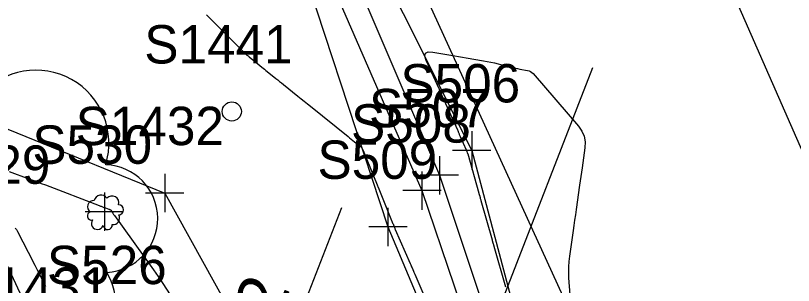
# Model space of a CAD drawing. Extents: x 816928 to 825690, y 436959 to 448212.
# Drawn here: x 818845.4 to 818926.6, y 444809.3 to 444837.4 of the extents above; entities that cross this region are included whole.
import ezdxf

# ---------------------------------------------------------------- set-up
doc = ezdxf.new("R2010")
doc.units = 0
for name, color, linetype in [('SURVEY - CONTOURS - Intermediate with optional Text', 7, 'Continuous'), ('SURVEY - DTM - Breaklines', 7, 'Continuous'), ('SURVEY - DTM - Breaklines - Points - Locators', 7, 'Continuous'), ('SURVEY - DTM - Breaklines - Points - Numbers', 7, 'Continuous'), ('SURVEY - DTM - Spot Points - Locators', 7, 'Continuous'), ('SURVEY - DTM - Spot Points - Point Numbers', 7, 'Continuous'), ('SURVEY - NON-TRANSPORTATION - Features', 7, 'Continuous'), ('SURVEY - PROPERTY - ROW Lines Text', 7, 'Continuous'), ('SURVEY - PROPERTY - Station and Offset Flags', 7, 'Continuous'), ('SURVEY - VEGETATION - Features - Points - Locators', 7, 'Continuous'), ('SURVEY - VEGETATION - Features - Points - Numbers', 7, 'Continuous'), ('SURVEY - VEGETATION - Features with Text', 7, 'Continuous')]:
    doc.layers.add(name, color=color, linetype=linetype)

msp = doc.modelspace()

# ---------------------------------------------------------------- linework, layer by layer
at = {"layer": 'SURVEY - CONTOURS - Intermediate with optional Text'}
for points in [[(818865.327, 444837.536), (818869.35, 444833.535), (818869.456, 444833.432), (818869.565, 444833.331), (818869.677, 444833.234), (818869.791, 444833.14), (818870.168, 444832.836), (818870.249, 444832.771), (818870.33, 444832.706), (818870.411, 444832.641), (818870.492, 444832.576), (818871.126, 444832.066), (818871.261, 444831.957), (818871.397, 444831.847), (818871.533, 444831.738), (818871.669, 444831.629), (818872.582, 444830.894), (818872.778, 444830.737), (818872.973, 444830.579), (818873.169, 444830.422), (818873.365, 444830.264), (818874.885, 444829.041), (818875.211, 444828.779), (818875.537, 444828.516), (818875.863, 444828.254), (818876.189, 444827.992), (818880.105, 444824.841), (818880.273, 444824.706), (818880.441, 444824.571), (818880.608, 444824.436), (818880.776, 444824.301), (818881.324, 444823.86), (818881.434, 444823.76), (818881.529, 444823.648), (818881.608, 444823.526), (818881.673, 444823.391), (818883.133, 444819.795), (818883.143, 444819.771), (818883.153, 444819.747), (818883.164, 444819.723), (818883.174, 444819.7), (818883.209, 444819.622), (818883.217, 444819.606), (818883.224, 444819.589), (818883.231, 444819.572), (818883.238, 444819.556), (818884.649, 444816.097), (818884.686, 444816.005), (818884.724, 444815.912), (818884.761, 444815.82), (818884.799, 444815.728), (818884.921, 444815.426), (818884.948, 444815.361), (818884.974, 444815.297), (818885.002, 444815.232), (818885.03, 444815.168), (818886.603, 444811.595), (818886.65, 444811.486), (818886.697, 444811.376), (818886.742, 444811.267), (818886.787, 444811.156), (818886.932, 444810.796), (818886.964, 444810.719), (818886.995, 444810.642), (818887.028, 444810.566), (818887.061, 444810.49), (818888.551, 444807.1)], [(818889.625, 444829.803), (818888.268, 444832.773), (818888.127, 444833.228), (818888.191, 444833.524), (818888.461, 444833.662), (818888.937, 444833.642), (818890.827, 444833.319), (818891.232, 444833.249), (818891.637, 444833.18), (818892.041, 444833.11), (818892.446, 444833.041), (818894.239, 444832.734), (818894.622, 444832.665), (818895.004, 444832.588), (818895.384, 444832.504), (818895.763, 444832.414), (818897.075, 444832.087), (818897.316, 444832.028), (818897.558, 444831.973), (818897.8, 444831.922), (818898.043, 444831.873), (818898.838, 444831.721), (818899.002, 444831.676), (818899.151, 444831.606), (818899.286, 444831.512), (818899.406, 444831.393), (818904.15, 444825.92), (818904.508, 444825.413), (818904.738, 444824.868), (818904.84, 444824.285), (818904.813, 444823.665), (818904.515, 444821.577), (818904.452, 444821.129), (818904.388, 444820.681), (818904.324, 444820.234), (818904.26, 444819.786), (818903.895, 444817.227), (818903.817, 444816.678), (818903.739, 444816.13), (818903.661, 444815.581), (818903.582, 444815.033), (818903.206, 444812.39), (818903.14, 444811.823), (818903.104, 444811.255), (818903.098, 444810.686), (818903.121, 444810.116), (818903.33, 444807.018)], [(818896.551, 444809.146), (818895.356, 444813.368), (818895.338, 444813.434), (818895.319, 444813.499), (818895.3, 444813.565), (818895.281, 444813.631), (818895.219, 444813.845), (818895.206, 444813.891), (818895.193, 444813.937), (818895.18, 444813.983), (818895.166, 444814.028), (818894.004, 444818.134), (818893.982, 444818.21), (818893.961, 444818.286), (818893.939, 444818.362), (818893.917, 444818.438), (818893.845, 444818.686), (818893.83, 444818.74), (818893.814, 444818.793), (818893.799, 444818.846), (818893.784, 444818.899), (818892.625, 444822.991), (818892.613, 444823.033), (818892.599, 444823.075), (818892.585, 444823.116), (818892.57, 444823.158), (818892.519, 444823.292), (818892.507, 444823.321), (818892.496, 444823.349), (818892.484, 444823.378), (818892.471, 444823.406), (818891.836, 444824.819), (818891.807, 444824.886), (818891.778, 444824.953), (818891.751, 444825.02), (818891.725, 444825.087), (818891.64, 444825.309), (818891.622, 444825.357), (818891.603, 444825.404), (818891.583, 444825.451), (818891.562, 444825.497), (818889.759, 444829.474), (818889.745, 444829.506), (818889.731, 444829.539), (818889.718, 444829.571), (818889.705, 444829.604), (818889.664, 444829.712), (818889.655, 444829.735), (818889.645, 444829.757), (818889.635, 444829.78), (818889.625, 444829.803)], [(818844.755, 444821.202), (818846.797, 444820.448), (818847.235, 444820.286), (818847.672, 444820.122), (818848.108, 444819.957), (818848.544, 444819.791), (818854.152, 444817.643), (818854.219, 444817.617), (818854.285, 444817.592), (818854.352, 444817.567), (818854.419, 444817.543), (818854.637, 444817.462), (818854.684, 444817.445), (818854.73, 444817.428), (818854.777, 444817.41), (818854.824, 444817.393), (818855.172, 444817.265), (818855.192, 444817.258), (818855.212, 444817.25), (818855.232, 444817.243), (818855.252, 444817.235), (818855.318, 444817.211), (818855.331, 444817.205), (818855.343, 444817.197), (818855.354, 444817.187), (818855.362, 444817.176), (818855.567, 444816.862), (818855.612, 444816.795), (818855.657, 444816.729), (818855.702, 444816.663), (818855.749, 444816.597), (818859.809, 444810.958), (818860.058, 444810.608), (818860.303, 444810.254), (818860.543, 444809.897), (818860.778, 444809.537), (818861.54, 444808.357)], [(818845.38, 444815.301), (818845.524, 444815.144), (818845.641, 444814.957), (818846.737, 444812.806), (818846.972, 444812.345), (818847.207, 444811.883), (818847.442, 444811.422), (818847.677, 444810.961), (818848.553, 444809.242)]]:
    msp.add_lwpolyline(points, dxfattribs=at)
at = {"layer": 'SURVEY - DTM - Breaklines'}
for points in [[(818857.909, 444897.858), (818878.691, 444851.985), (818893.014, 444823.392), (818907.004, 444770.762), (818925.4, 444721.822), (818926.271, 444701.981)], [(818856.706, 444897.061), (818876.873, 444850.614), (818889.633, 444820.803), (818906.506, 444770.257), (818923.857, 444720.855), (818923.704, 444700.722)], [(818854.932, 444895.098), (818874.81, 444849.06), (818887.807, 444819.205), (818904.671, 444769.551), (818922.196, 444718.809), (818921.868, 444700.222)], [(818854.318, 444894.621), (818873.527, 444848.103), (818884.269, 444815.427), (818903.999, 444768.524), (818920.083, 444715.186), (818920.253, 444699.972)], [(818831.974, 444830.742), (818860.984, 444818.946), (818876.547, 444790.897), (818892.79, 444751.919), (818898.791, 444733.313), (818909.837, 444714.942), (818912.23, 444703.116)], [(818838.758, 444818.112), (818842.895, 444814.913), (818848.84, 444802.199), (818861.487, 444776.931), (818874.044, 444743.942), (818885.01, 444722.851), (818889.756, 444686.166)]]:
    msp.add_lwpolyline(points, dxfattribs=at)
at = {"layer": 'SURVEY - DTM - Breaklines - Points - Locators'}
for p, q in [((818893.014, 444825.392), (818893.014, 444821.392)), ((818889.633, 444822.803), (818889.633, 444818.803)), ((818895.014, 444823.392), (818891.014, 444823.392)), ((818887.807, 444821.205), (818887.807, 444817.205)), ((818860.984, 444820.946), (818860.984, 444816.946)), ((818891.633, 444820.803), (818887.633, 444820.803)), ((818862.984, 444818.946), (818858.984, 444818.946)), ((818889.807, 444819.205), (818885.807, 444819.205)), ((818884.269, 444817.427), (818884.269, 444813.427)), ((818886.269, 444815.427), (818882.269, 444815.427))]:
    msp.add_line(p, q, dxfattribs=at)
at = {"layer": 'SURVEY - DTM - Spot Points - Locators'}
msp.add_circle((818867.983, 444827.453), 1, dxfattribs=at)
at = {"layer": 'SURVEY - NON-TRANSPORTATION - Features'}
msp.add_lwpolyline([(818920.172, 445009.403), (818906.239, 444999.969), (818861.099, 444898.731), (818921.079, 444767.65), (818930.54, 444734.602), (818929.8, 444730.507)], dxfattribs=at)
at = {"layer": 'SURVEY - PROPERTY - ROW Lines Text'}
msp.add_line((818905.607, 444832.015), (818879.294, 444764.426), dxfattribs=at)
at = {"layer": 'SURVEY - PROPERTY - Station and Offset Flags'}
msp.add_line((818879.421, 444817.421), (818865.686, 444782.14), dxfattribs=at)
at = {"layer": 'SURVEY - VEGETATION - Features - Points - Locators'}
for p, q in [((818854.686, 444818.997), (818854.686, 444814.997)), ((818856.686, 444816.997), (818852.686, 444816.997))]:
    msp.add_line(p, q, dxfattribs=at)
at = {"layer": 'SURVEY - VEGETATION - Features with Text'}
msp.add_lwpolyline([(818877.445, 444908.247), (818908.312, 444866.936), (818942.955, 444788.142), (818956.676, 444741.89)], dxfattribs=at)
msp.add_circle((818854.703, 444817.002), 0.022, dxfattribs=at)
for centre, radius, start, end in [((818847.548, 444824.145), 7.617, 342.86408, 138.70256), ((818854.642, 444816.287), 5.617, 273.11698, 88.11726), ((818854.343, 444818.027), 0.719, 31.96825, 169.49248), ((818853.56, 444817.532), 0.631, 82.91551, 239.70443), ((818855.489, 444817.937), 0.714, 342.86408, 138.70256), ((818856.154, 444817.2), 0.527, 273.11698, 88.11726), ((818853.354, 444816.57), 0.433, 105.03166, 283.77731), ((818855.594, 444816.337), 0.679, 262.95807, 29.80374), ((818853.973, 444815.788), 0.629, 145.05235, 338.47204), ((818855.034, 444815.621), 0.479, 187.67102, 4.99016), ((818848.666, 444807.08), 7.239, 262.95807, 29.80374)]:
    msp.add_arc(centre, radius, start, end, dxfattribs=at)

# ---------------------------------------------------------------- texts
at = {"layer": 'SURVEY - DTM - Breaklines - Points - Numbers'}
for s, p in [('S506', (818885.568, 444828.392)), ('S507', (818882.297, 444825.803)), ('S1432', (818851.696, 444823.946)), ('S508', (818880.424, 444824.205)), ('S509', (818876.918, 444820.427)), ('S1429', (818833.592, 444819.913)), ('S1431', (818839.71, 444807.199))]:
    msp.add_text(s, height=4, dxfattribs=at).set_placement(p)
at = {"layer": 'SURVEY - DTM - Spot Points - Point Numbers'}
msp.add_text('S1441', height=4, dxfattribs=at).set_placement((818858.853, 444832.453))
at = {"layer": 'SURVEY - PROPERTY - Station and Offset Flags'}
msp.add_text('52+96.02', height=5, rotation=68.72845, dxfattribs=at).set_placement((818863.939, 444782.821))
at = {"layer": 'SURVEY - VEGETATION - Features - Points - Numbers'}
for s, p in [('S530', (818847.177, 444821.997)), ('S526', (818848.7, 444809.459))]:
    msp.add_text(s, height=4, dxfattribs=at).set_placement(p)

doc.saveas('drawing.dxf')
